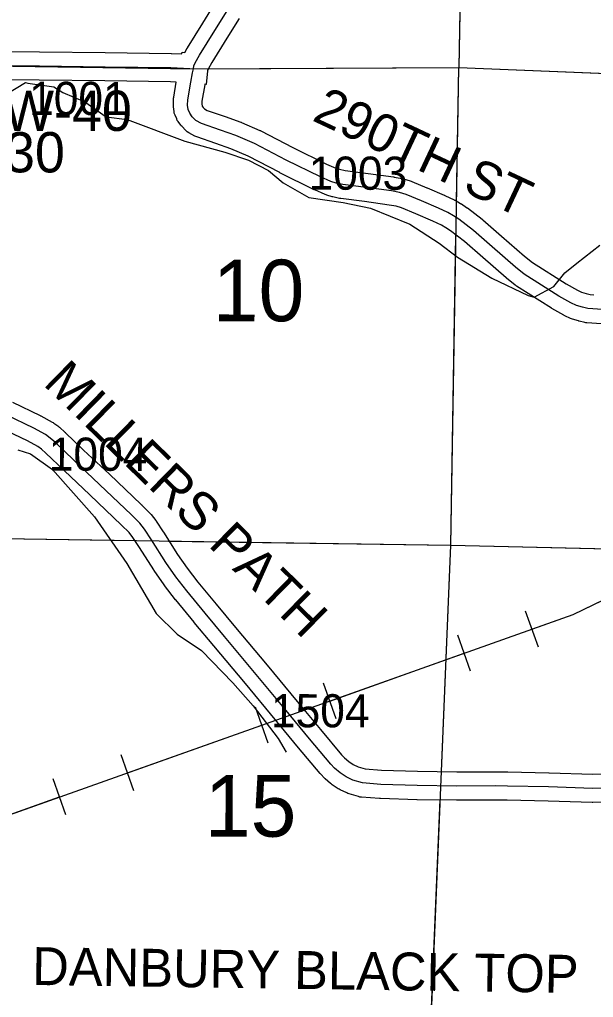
# Model space of a CAD drawing. Extents: x -157.2 to -99.3, y 12.2 to 46.2.
# Drawn here: x -120.062 to -118.85, y 19.258 to 21.323 of the extents above; entities that cross this region are included whole.
import ezdxf

# ---------------------------------------------------------------- set-up
doc = ezdxf.new("R2010")
doc.units = 0
for name, color, linetype in [('tdCoHydroRiver', 7, 'Continuous'), ('tdCoPipe', 7, 'Continuous'), ('tdCoSecRdNmbr', 7, 'Continuous'), ('tdCoSecRdTxt', 7, 'Continuous'), ('tdCoSecRteBand', 7, 'Continuous'), ('tdCoSecRteCL', 7, 'Continuous'), ('tdCoSectLine', 7, 'Continuous'), ('tdCoSectLinePart', 7, 'Continuous'), ('tdCoSectNmbr', 7, 'Continuous'), ('tdCoStrucSecCoName', 7, 'Continuous'), ('tdCoStrucSecFHWANum', 7, 'Continuous'), ('tdCoSurfGravel', 7, 'Continuous')]:
    doc.layers.add(name, color=color, linetype=linetype)

msp = doc.modelspace()

# ---------------------------------------------------------------- linework, layer by layer
at = {"layer": 'tdCoHydroRiver'}
for points in [[(-120.5842, 20.8925), (-120.5658, 20.9314), (-120.5497, 20.9436), (-120.5402, 20.9449), (-120.4834, 20.9434), (-120.4626, 20.9538), (-120.4184, 20.9558), (-120.3912, 20.9693), (-120.354, 21.003), (-120.3238, 21.01), (-120.2937, 21.0155), (-120.2274, 21.0721), (-120.1841, 21.0993), (-120.1485, 21.1299), (-120.0491, 21.1903), (-120.0444, 21.1886)], [(-120.0444, 21.1886), (-119.9893, 21.1808), (-119.9707, 21.1692), (-119.9239, 21.149), (-119.879, 21.1178), (-119.835, 21.1119), (-119.7132, 21.066), (-119.6286, 21.0431), (-119.5785, 21.026), (-119.5365, 21.0043), (-119.5057, 20.9782), (-119.4513, 20.9468), (-119.379, 20.9369), (-119.3209, 20.9243), (-119.2382, 20.8905), (-119.1762, 20.8509), (-119.1375, 20.8214), (-119.0646, 20.7768), (-118.9882, 20.74), (-118.9757, 20.7365), (-118.9341, 20.7591), (-118.9112, 20.7884), (-118.8854, 20.8082), (-118.837, 20.8464)], [(-120.0655, 20.4143), (-120.0389, 20.4057), (-119.9924, 20.3729), (-119.9036, 20.2726), (-119.8353, 20.1745), (-119.7735, 20.0687), (-119.7289, 20.0248), (-119.6778, 19.9903), (-119.6118, 19.9222), (-119.5689, 19.8737), (-119.5156, 19.8044), (-119.499, 19.7755)]]:
    msp.add_lwpolyline(points, dxfattribs=at)
at = {"layer": 'tdCoPipe'}
for p, q in [((-118.9667, 19.9975), (-118.9937, 20.0734)), ((-119.11, 19.9466), (-119.137, 20.0226)), ((-119.3937, 19.8459), (-119.4206, 19.9217)), ((-119.537, 19.795), (-119.564, 19.8709)), ((-119.8207, 19.6942), (-119.8476, 19.77)), ((-119.964, 19.6433), (-119.9909, 19.7192))]:
    msp.add_line(p, q, dxfattribs=at)
for points in [[(-123.5976, 16.2969), (-123.4793, 16.664), (-123.5297, 16.8991), (-123.0266, 17.1459), (-122.9543, 17.3969), (-122.8753, 17.5439), (-122.6592, 17.5328), (-122.281, 18.6794), (-122.1148, 18.6739), (-121.7355, 19.3018), (-120.1785, 19.6099), (-118.8931, 20.0665), (-118.0135, 20.4925), (-116.8811, 20.4395)], [(-118.9802, 20.0355), (-118.8931, 20.0665), (-118.7054, 20.1574)], [(-119.4072, 19.8838), (-119.1235, 19.9846)], [(-119.8342, 19.7322), (-119.5505, 19.8329)], [(-120.2645, 19.5928), (-120.1785, 19.6099), (-119.9774, 19.6813)]]:
    msp.add_lwpolyline(points, dxfattribs=at)
at = {"layer": 'tdCoSecRteBand'}
for points in [[(-119.7191, 21.2504), (-119.7183, 21.2543), (-119.7131, 21.2532), (-119.7078, 21.2624), (-119.7076, 21.2628), (-119.7074, 21.2631), (-119.6753, 21.3154), (-119.6752, 21.3155), (-119.6751, 21.3156), (-119.6503, 21.3552)], [(-119.5982, 21.3254), (-119.6242, 21.2839), (-119.656, 21.2321), (-119.664, 21.2182), (-119.6648, 21.2163), (-119.6652, 21.2144), (-119.668, 21.1861), (-119.6708, 21.1864), (-119.671, 21.1852), (-119.677, 21.1508), (-119.6771, 21.144), (-119.6767, 21.141), (-119.6762, 21.1397), (-119.6743, 21.137), (-119.6716, 21.1343), (-119.6655, 21.131), (-119.6278, 21.1179), (-119.6277, 21.1179), (-119.6276, 21.1179), (-119.595, 21.1063), (-119.5941, 21.1059), (-119.5932, 21.1056), (-119.5543, 21.0888), (-119.5533, 21.0884), (-119.5523, 21.0879), (-119.4852, 21.053), (-119.4139, 21.0177), (-119.3943, 21.0091), (-119.3862, 21.0067), (-119.3745, 21.004), (-119.3262, 20.998), (-119.326, 20.998), (-119.3257, 20.998), (-119.2727, 20.9906), (-119.272, 20.9905), (-119.2713, 20.9903), (-119.2543, 20.9871), (-119.2528, 20.9869), (-119.2514, 20.9865), (-119.2371, 20.9823), (-119.2355, 20.9818), (-119.234, 20.9812), (-119.202, 20.9679), (-119.2018, 20.9678), (-119.2017, 20.9677), (-119.1654, 20.9522), (-119.1649, 20.952), (-119.1644, 20.9517), (-119.1446, 20.9423), (-119.1436, 20.9418), (-119.1426, 20.9413), (-119.131, 20.9346), (-119.1301, 20.9341), (-119.1293, 20.9335), (-119.1182, 20.9261), (-119.1174, 20.9256), (-119.1166, 20.9251), (-119.0856, 20.9014), (-119.0847, 20.9008), (-119.084, 20.9001), (-119.0446, 20.8656), (-118.996, 20.8234), (-118.9793, 20.81), (-118.9077, 20.7646), (-118.8844, 20.7512), (-118.8756, 20.7471), (-118.866, 20.7443), (-118.8576, 20.7423), (-118.8494, 20.7417)], [(-120.1496, 21.2556), (-120.0198, 21.2551), (-120.0196, 21.2551), (-120.0195, 21.2551), (-119.8809, 21.2534), (-119.8809, 21.2534), (-119.8808, 21.2534), (-119.7418, 21.2514), (-119.7413, 21.2514), (-119.7409, 21.2514), (-119.7191, 21.2504)], [(-118.834, 20.6804), (-118.8536, 20.6819), (-118.8641, 20.6826), (-118.8666, 20.6828), (-118.8689, 20.6833), (-118.8805, 20.686), (-118.8813, 20.6862), (-118.8821, 20.6865), (-118.8947, 20.6902), (-118.8969, 20.6908), (-118.899, 20.6918), (-118.9111, 20.6975), (-118.9122, 20.698), (-118.9133, 20.6986), (-118.9382, 20.7129), (-118.9387, 20.7132), (-118.9393, 20.7136), (-119.0128, 20.7602), (-119.0142, 20.7611), (-119.0154, 20.7621), (-119.0339, 20.7769), (-119.0344, 20.7773), (-119.0349, 20.7777), (-119.084, 20.8203), (-119.084, 20.8204), (-119.084, 20.8204), (-119.1227, 20.8543), (-119.1522, 20.8768), (-119.1617, 20.8831), (-119.1714, 20.8886), (-119.1896, 20.8973), (-119.2251, 20.9125), (-119.2555, 20.9251), (-119.2669, 20.9285), (-119.2817, 20.9313), (-119.3338, 20.9385), (-119.3834, 20.9447), (-119.3849, 20.9448), (-119.3864, 20.9452), (-119.4004, 20.9484), (-119.4013, 20.9486), (-119.4022, 20.9489), (-119.4131, 20.9521), (-119.4149, 20.9526), (-119.4166, 20.9534), (-119.4386, 20.963), (-119.4392, 20.9633), (-119.4399, 20.9636), (-119.5121, 20.9993), (-119.5124, 20.9995), (-119.5126, 20.9996), (-119.579, 21.0341), (-119.6161, 21.0501), (-119.6476, 21.0613), (-119.6874, 21.0751), (-119.6897, 21.0758), (-119.6918, 21.077), (-119.7042, 21.0837), (-119.7083, 21.0859), (-119.7115, 21.0892), (-119.7189, 21.0968), (-119.7204, 21.0984), (-119.7216, 21.1001), (-119.7268, 21.1073), (-119.7288, 21.11), (-119.7301, 21.1131), (-119.7336, 21.1213), (-119.7352, 21.125), (-119.7357, 21.1291), (-119.7369, 21.1385), (-119.7372, 21.1407), (-119.7372, 21.143), (-119.7369, 21.1544), (-119.7369, 21.1566), (-119.7365, 21.1588), (-119.7309, 21.1909), (-119.7431, 21.1914), (-119.8817, 21.1934), (-120.0201, 21.1951), (-120.1499, 21.1956)], [(-120.0768, 20.5151), (-120.0184, 20.4867), (-120.0177, 20.4864), (-120.0171, 20.4861), (-119.9927, 20.4727), (-119.9909, 20.4718), (-119.9893, 20.4706), (-119.9792, 20.4632), (-119.9781, 20.4624), (-119.977, 20.4615), (-119.9662, 20.4518), (-119.9658, 20.4515), (-119.9654, 20.4511), (-119.9265, 20.4139), (-119.8723, 20.3627), (-119.8722, 20.3626), (-119.8722, 20.3626), (-119.8049, 20.2988), (-119.8046, 20.2985), (-119.8043, 20.2982), (-119.7866, 20.2805), (-119.7852, 20.279), (-119.784, 20.2775), (-119.7743, 20.2649), (-119.7738, 20.2641), (-119.7732, 20.2633), (-119.7584, 20.2411), (-119.7582, 20.2407), (-119.758, 20.2404), (-119.7283, 20.193), (-119.708, 20.1642), (-119.6852, 20.1349), (-119.6471, 20.0882), (-119.606, 20.039), (-119.5392, 19.9594), (-119.5391, 19.9593), (-119.539, 19.9592), (-119.4759, 19.8828), (-119.4267, 19.8234), (-119.3823, 19.7703), (-119.3759, 19.7638), (-119.3671, 19.7559), (-119.3578, 19.7498), (-119.3473, 19.7448), (-119.3323, 19.7404), (-119.2976, 19.7375), (-119.2217, 19.7354), (-119.1386, 19.7341), (-119.058, 19.7346), (-119.0577, 19.7346), (-119.0573, 19.7346), (-119.0314, 19.7341), (-119.0314, 19.7341), (-119.0314, 19.7341), (-118.9446, 19.7324), (-118.9444, 19.7324), (-118.9442, 19.7324), (-118.8515, 19.7294), (-118.7537, 19.7299)], [(-118.7535, 19.6699), (-118.8518, 19.6694), (-118.8524, 19.6694), (-118.8529, 19.6695), (-118.9459, 19.6724), (-119.0326, 19.6741), (-119.0581, 19.6746), (-119.1386, 19.6741), (-119.1389, 19.6741), (-119.1392, 19.6741), (-119.2228, 19.6754), (-119.223, 19.6754), (-119.2232, 19.6754), (-119.3002, 19.6776), (-119.301, 19.6776), (-119.3018, 19.6777), (-119.3403, 19.6809), (-119.3433, 19.6811), (-119.3462, 19.682), (-119.3664, 19.6879), (-119.3687, 19.6886), (-119.3708, 19.6896), (-119.3854, 19.6965), (-119.3872, 19.6974), (-119.389, 19.6985), (-119.4018, 19.7069), (-119.4037, 19.7081), (-119.4053, 19.7096), (-119.4167, 19.7197), (-119.4175, 19.7204), (-119.4182, 19.7212), (-119.4261, 19.7294), (-119.4269, 19.7302), (-119.4276, 19.731), (-119.4727, 19.785), (-119.4728, 19.7851), (-119.4728, 19.7851), (-119.5221, 19.8445), (-119.5222, 19.8445), (-119.5222, 19.8446), (-119.5852, 19.9209), (-119.652, 20.0005), (-119.652, 20.0005), (-119.652, 20.0006), (-119.6932, 20.0499), (-119.6933, 20.05), (-119.6934, 20.0501), (-119.7319, 20.0972), (-119.7321, 20.0975), (-119.7323, 20.0978), (-119.7558, 20.1279), (-119.7562, 20.1284), (-119.7566, 20.129), (-119.7778, 20.1591), (-119.7783, 20.1598), (-119.7787, 20.1605), (-119.8086, 20.2082), (-119.8226, 20.2292), (-119.8304, 20.2394), (-119.8465, 20.2555), (-119.9135, 20.3191), (-119.9677, 20.3704), (-119.9678, 20.3704), (-119.9679, 20.3705), (-120.0064, 20.4073), (-120.0158, 20.4156), (-120.0232, 20.421), (-120.0452, 20.433), (-120.1028, 20.461)]]:
    msp.add_lwpolyline(points, dxfattribs=at)
at = {"layer": 'tdCoSecRteCL'}
for points in [[(-119.6949, 21.2189), (-119.6936, 21.2252), (-119.6909, 21.2316), (-119.6818, 21.2474), (-119.6497, 21.2997), (-119.6236, 21.3414)], [(-120.4388, 21.2305), (-120.4056, 21.2298), (-120.28, 21.2273), (-120.1498, 21.2256), (-120.0199, 21.2251), (-119.8813, 21.2234), (-119.7422, 21.2214), (-119.7027, 21.2197), (-119.6949, 21.2189)], [(-118.8317, 20.7103), (-118.8515, 20.7118), (-118.8621, 20.7125), (-118.8737, 20.7152), (-118.8862, 20.7189), (-118.8983, 20.7246), (-118.9232, 20.7389), (-118.9967, 20.7855), (-119.0152, 20.8003), (-119.0643, 20.843), (-119.1037, 20.8775), (-119.1348, 20.9012), (-119.1459, 20.9086), (-119.1575, 20.9152), (-119.1772, 20.9246), (-119.2135, 20.9402), (-119.2455, 20.9535), (-119.2598, 20.9577), (-119.2769, 20.9609), (-119.3299, 20.9683), (-119.3797, 20.9744), (-119.3937, 20.9776), (-119.4046, 20.9808), (-119.4265, 20.9905), (-119.4988, 21.0262), (-119.5661, 21.0612), (-119.6051, 21.078), (-119.6376, 21.0896), (-119.6776, 21.1034), (-119.6899, 21.1101), (-119.6973, 21.1177), (-119.7025, 21.1249), (-119.7059, 21.133), (-119.7072, 21.1424), (-119.7069, 21.1537), (-119.7005, 21.1907), (-119.6966, 21.2107), (-119.6949, 21.2189)], [(-118.7536, 19.6999), (-118.852, 19.6994), (-118.9452, 19.7024), (-119.032, 19.7041), (-119.0579, 19.7046), (-119.1388, 19.7041), (-119.2224, 19.7054), (-119.2993, 19.7076), (-119.3378, 19.7108), (-119.358, 19.7167), (-119.3725, 19.7236), (-119.3854, 19.732), (-119.3967, 19.7421), (-119.4046, 19.7502), (-119.4497, 19.8042), (-119.499, 19.8637), (-119.5622, 19.9401), (-119.629, 20.0198), (-119.6702, 20.0691), (-119.7087, 20.1162), (-119.7321, 20.1463), (-119.7533, 20.1764), (-119.7834, 20.2245), (-119.7982, 20.2467), (-119.8078, 20.2592), (-119.8256, 20.277), (-119.8929, 20.3409), (-119.9471, 20.3922), (-119.9861, 20.4294), (-119.9969, 20.439), (-120.0071, 20.4464), (-120.0315, 20.4597), (-120.0899, 20.4881)]]:
    msp.add_lwpolyline(points, dxfattribs=at)
at = {"layer": 'tdCoSectLine'}
for points in [[(-119.121, 22.2109), (-119.1212, 21.955), (-119.1349, 21.2215)], [(-120.1244, 21.2255), (-119.6953, 21.2189), (-119.1349, 21.2215)], [(-119.1513, 20.213), (-119.1349, 21.2215)], [(-119.1349, 21.2215), (-118.1471, 21.1818)], [(-120.1473, 20.2276), (-119.1513, 20.213)], [(-119.1933, 19.2069), (-119.1513, 20.213)], [(-119.1513, 20.213), (-118.1552, 20.1897), (-118.1481, 20.1904)]]:
    msp.add_lwpolyline(points, dxfattribs=at)
at = {"layer": 'tdCoSectLinePart'}
for points in [[(-119.126, 21.6966), (-119.1349, 21.2215)], [(-119.6635, 21.219), (-119.1349, 21.2215)], [(-119.1394, 20.9389), (-119.1349, 21.2215)], [(-119.1349, 21.2215), (-118.1771, 21.1831)], [(-119.1513, 20.213), (-119.1406, 20.8676)], [(-120.1473, 20.2276), (-119.8189, 20.2228)], [(-119.7471, 20.2217), (-119.1513, 20.213)], [(-119.1712, 19.735), (-119.1513, 20.213)], [(-119.1513, 20.213), (-118.1783, 20.1902)], [(-119.192, 19.2368), (-119.1737, 19.6751)]]:
    msp.add_lwpolyline(points, dxfattribs=at)
at = {"layer": 'tdCoSurfGravel'}
msp.add_line((-119.6949, 21.2189), (-119.6949, 21.2189), dxfattribs=at)
for points in [[(-119.6949, 21.2189), (-119.6936, 21.2252), (-119.6909, 21.2316), (-119.6818, 21.2474), (-119.6497, 21.2997), (-119.6236, 21.3414)], [(-120.4388, 21.2305), (-120.4056, 21.2298), (-120.28, 21.2273), (-120.1498, 21.2256), (-120.0199, 21.2251), (-119.8813, 21.2234), (-119.7422, 21.2214), (-119.7027, 21.2197), (-119.6949, 21.2189)], [(-118.8317, 20.7103), (-118.8515, 20.7118), (-118.8621, 20.7125), (-118.8737, 20.7152), (-118.8862, 20.7189), (-118.8983, 20.7246), (-118.9232, 20.7389), (-118.9967, 20.7855), (-119.0152, 20.8003), (-119.0643, 20.843), (-119.1037, 20.8775), (-119.1348, 20.9012), (-119.1459, 20.9086), (-119.1575, 20.9152), (-119.1772, 20.9246), (-119.2135, 20.9402), (-119.2455, 20.9535), (-119.2598, 20.9577), (-119.2769, 20.9609), (-119.3299, 20.9683), (-119.3797, 20.9744), (-119.3937, 20.9776), (-119.4046, 20.9808), (-119.4265, 20.9905), (-119.4988, 21.0262), (-119.5661, 21.0612), (-119.6051, 21.078), (-119.6376, 21.0896), (-119.6776, 21.1034), (-119.6899, 21.1101), (-119.6973, 21.1177), (-119.7025, 21.1249), (-119.7059, 21.133), (-119.7072, 21.1424), (-119.7069, 21.1537), (-119.7005, 21.1907), (-119.6966, 21.2107), (-119.6949, 21.2189)], [(-118.7536, 19.6999), (-118.852, 19.6994), (-118.9452, 19.7024), (-119.032, 19.7041), (-119.0579, 19.7046), (-119.1388, 19.7041), (-119.2224, 19.7054), (-119.2993, 19.7076), (-119.3378, 19.7108), (-119.358, 19.7167), (-119.3725, 19.7236), (-119.3854, 19.732), (-119.3967, 19.7421), (-119.4046, 19.7502), (-119.4497, 19.8042), (-119.499, 19.8637), (-119.5622, 19.9401), (-119.629, 20.0198), (-119.6702, 20.0691), (-119.7087, 20.1162), (-119.7321, 20.1463), (-119.7533, 20.1764), (-119.7834, 20.2245), (-119.7982, 20.2467), (-119.8078, 20.2592), (-119.8256, 20.277), (-119.8929, 20.3409), (-119.9471, 20.3922), (-119.9861, 20.4294), (-119.9969, 20.439), (-120.0071, 20.4464), (-120.0315, 20.4597), (-120.0899, 20.4881)]]:
    msp.add_lwpolyline(points, dxfattribs=at)

# ---------------------------------------------------------------- texts
at = {"layer": 'tdCoSecRdNmbr'}
for s, rotation, p in [('1001', 359.9087, (-120.0418, 21.1216)), ('1003', 359.9092, (-119.4518, 20.9637)), ('1004', 359.9088, (-120.0002, 20.3702)), ('1504', 359.9092, (-119.5313, 19.8284))]:
    msp.add_text(s, height=0.07, rotation=rotation, dxfattribs=at).set_placement(p)
at = {"layer": 'tdCoSecRdTxt'}
for s, rotation, p in [('290TH ST', 334.8516, (-119.4466, 21.1108)), ('MILLERS PATH', 315.6622, (-120.014, 20.5526)), ('DANBURY BLACK TOP', 359.1602, (-120.0355, 19.2842))]:
    msp.add_text(s, height=0.08, rotation=rotation, dxfattribs=at).set_placement(p)
at = {"layer": 'tdCoSectNmbr'}
for s, p in [('10', (-119.6541, 20.686)), ('15', (-119.6709, 19.5976))]:
    msp.add_text(s, height=0.13, rotation=359.909, dxfattribs=at).set_placement(p)
at = {"layer": 'tdCoStrucSecCoName'}
msp.add_text('OTO W-40', height=0.085, dxfattribs=at).set_placement((-120.3741, 21.0878))
at = {"layer": 'tdCoStrucSecFHWANum'}
msp.add_text('350430', height=0.085, dxfattribs=at).set_placement((-120.3454, 21.0002))

doc.saveas('drawing.dxf')
